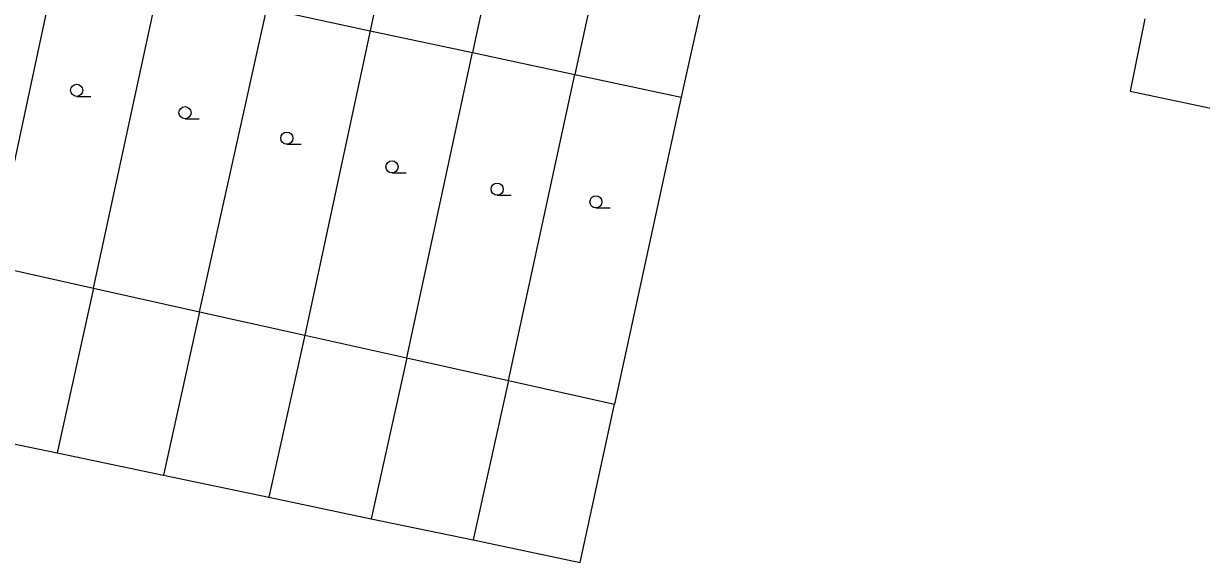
# Model space of a CAD drawing. Extents: x -598233 to -596890, y -1157848 to -1156431.
# Drawn here: x -597243.6 to -597170.8, y -1156857.4 to -1156824.1 of the extents above; entities that cross this region are included whole.
import ezdxf

# ---------------------------------------------------------------- set-up
doc = ezdxf.new("R2010")
doc.units = 0
for name, color, linetype in [('Level 11', 7, 'Continuous'), ('Level 36', 7, 'Continuous'), ('Level 5', 7, 'Continuous'), ('Level 51', 7, 'Continuous')]:
    doc.layers.add(name, color=color, linetype=linetype)

msp = doc.modelspace()

# ---------------------------------------------------------------- linework, layer by layer
at = {"layer": 'Level 11'}
for points in [[(-597245.55, -1156839.04), (-597241.55, -1156820.39)], [(-597239.28, -1156840.44), (-597235.24, -1156821.74)], [(-597232.74, -1156841.9), (-597228.58, -1156823.1599)], [(-597174.27, -1156823.79), (-597175.19, -1156828.26), (-597168.73, -1156829.61)], [(-597222.19, -1156824.53), (-597226.23, -1156843.34)], [(-597219.9099, -1156844.75), (-597215.86, -1156825.88)], [(-597213.63, -1156846.15), (-597209.52, -1156827.24)], [(-597202.95, -1156828.64), (-597207.07, -1156847.61)], [(-597245.55, -1156839.04), (-597239.28, -1156840.44)], [(-597239.28, -1156840.44), (-597232.74, -1156841.9)], [(-597232.74, -1156841.9), (-597226.23, -1156843.34)], [(-597226.23, -1156843.34), (-597219.9099, -1156844.75)], [(-597219.9099, -1156844.75), (-597213.63, -1156846.15)], [(-597213.63, -1156846.15), (-597207.07, -1156847.61)]]:
    msp.add_lwpolyline(points, dxfattribs=at)
at = {"layer": 'Level 36'}
for p, q in [((-597240.33, -1156828.585), (-597239.455, -1156828.585)), ((-597233.63, -1156829.965), (-597232.755, -1156829.965)), ((-597227.33, -1156831.5349), (-597226.455, -1156831.5349)), ((-597220.83, -1156833.315), (-597219.955, -1156833.315)), ((-597214.33, -1156834.695), (-597213.455, -1156834.695)), ((-597208.2199, -1156835.475), (-597207.3449, -1156835.475))]:
    msp.add_line(p, q, dxfattribs=at)
for centre in [(-597240.3301, -1156828.2099), (-597233.6301, -1156829.5899), (-597227.3301, -1156831.1598), (-597220.8301, -1156832.9399), (-597214.3301, -1156834.3199), (-597208.22, -1156835.0999)]:
    msp.add_circle(centre, 0.375, dxfattribs=at)
at = {"layer": 'Level 5'}
for points in [[(-597219.78, -1156813.31), (-597222.19, -1156824.53)], [(-597213.45, -1156814.68), (-597215.86, -1156825.88)], [(-597207.09, -1156816.06), (-597209.52, -1156827.24)], [(-597200.4699, -1156817.5), (-597202.95, -1156828.64)], [(-597228.58, -1156823.1599), (-597222.19, -1156824.53)], [(-597222.19, -1156824.53), (-597215.86, -1156825.88)], [(-597215.86, -1156825.88), (-597209.52, -1156827.24)], [(-597209.52, -1156827.24), (-597202.95, -1156828.64)]]:
    msp.add_lwpolyline(points, dxfattribs=at)
at = {"layer": 'Level 51'}
for points in [[(-597239.28, -1156840.44), (-597241.53, -1156850.62)], [(-597232.74, -1156841.9), (-597234.9699, -1156852)], [(-597226.23, -1156843.34), (-597228.45, -1156853.36)], [(-597219.9099, -1156844.75), (-597222.11, -1156854.69)], [(-597213.63, -1156846.15), (-597215.81, -1156856)], [(-597209.19, -1156857.39), (-597207.07, -1156847.61)], [(-597247.83, -1156849.31), (-597241.53, -1156850.62)], [(-597241.53, -1156850.62), (-597234.9699, -1156852)], [(-597234.9699, -1156852), (-597228.45, -1156853.36)], [(-597228.45, -1156853.36), (-597222.11, -1156854.69)], [(-597222.11, -1156854.69), (-597215.81, -1156856)], [(-597215.81, -1156856), (-597209.19, -1156857.39)]]:
    msp.add_lwpolyline(points, dxfattribs=at)

doc.saveas('drawing.dxf')
